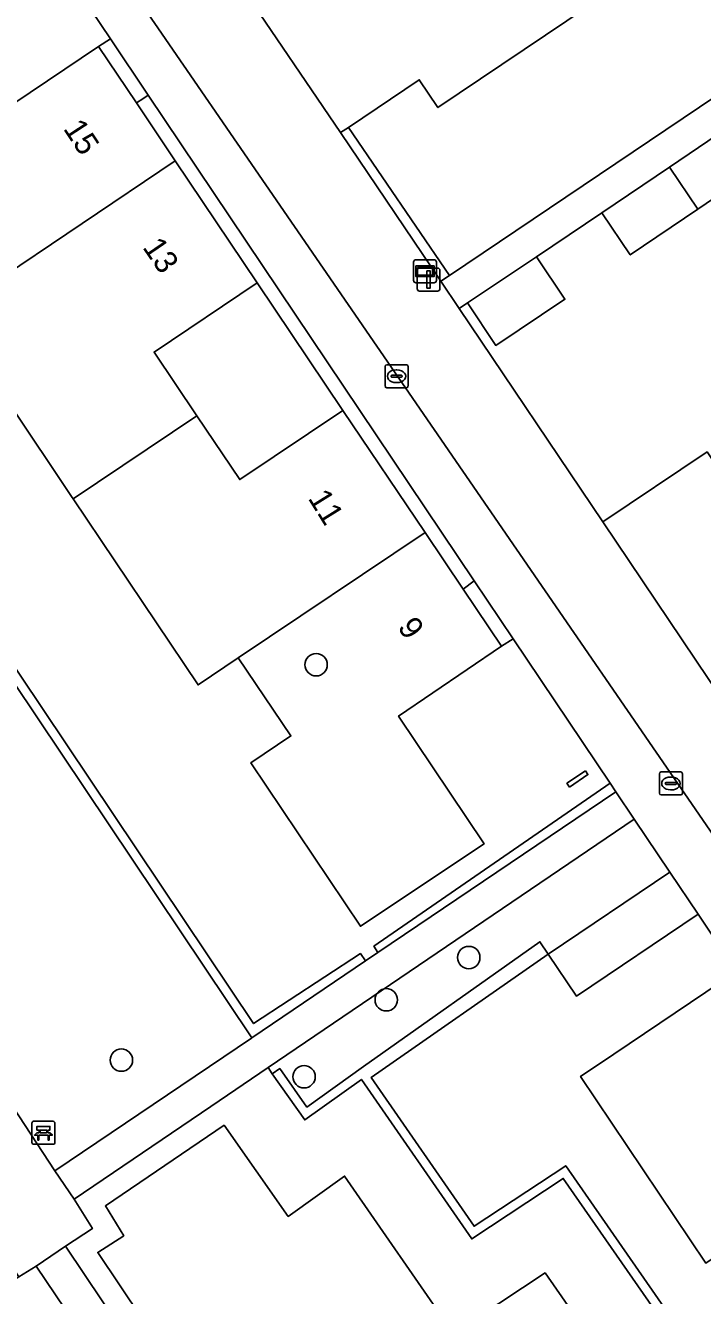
# Model space of a CAD drawing. Extents: x 158793 to 159888, y 384317 to 385256.
# Drawn here: x 158965.3 to 158994.8, y 384371.2 to 384426.5 of the extents above; entities that cross this region are included whole.
import ezdxf

# ---------------------------------------------------------------- set-up
doc = ezdxf.new("R2010")
doc.units = 0
for name, color, linetype in [('IMGEO_Bank', 7, 'Continuous'), ('IMGEO_Boom', 7, 'Continuous'), ('IMGEO_Erf', 7, 'Continuous'), ('IMGEO_Groenvoorziening', 7, 'Continuous'), ('IMGEO_Haag', 7, 'Continuous'), ('IMGEO_Kolk', 7, 'Continuous'), ('IMGEO_Lichtmast', 7, 'Continuous'), ('IMGEO_Muur', 7, 'Continuous'), ('IMGEO_Pand', 7, 'Continuous'), ('IMGEO_Pand_nummerreeks', 7, 'Continuous'), ('IMGEO_Rijbaan_lokaal_open', 7, 'Continuous'), ('IMGEO_Verklikker', 7, 'Continuous'), ('IMGEO_Voetpad_gesloten', 7, 'Continuous'), ('IMGEO_Voetpad_open', 7, 'Continuous')]:
    doc.layers.add(name, color=color, linetype=linetype)

msp = doc.modelspace()

# ---------------------------------------------------------------- linework, layer by layer
at = {"layer": 'IMGEO_Bank'}
for p, q in [((158965.59, 384377.875), (158965.59, 384378.716)), ((158965.59, 384378.716), (158965.59, 384377.875)), ((158965.665, 384378.8), (158966.506, 384378.8)), ((158966.506, 384378.8), (158965.665, 384378.8)), ((158966.59, 384378.725), (158966.59, 384377.884)), ((158966.59, 384377.884), (158966.59, 384378.725)), ((158966.287, 384378.198), (158965.894, 384378.198)), ((158965.899, 384378.306), (158965.899, 384378.412)), ((158965.943, 384378.412), (158965.943, 384378.306)), ((158966.231, 384378.418), (158965.949, 384378.418)), ((158965.949, 384378.3), (158966.231, 384378.3)), ((158966.237, 384378.306), (158966.237, 384378.412)), ((158966.281, 384378.412), (158966.281, 384378.306)), ((158966.515, 384377.8), (158965.674, 384377.8)), ((158965.674, 384377.8), (158966.515, 384377.8))]:
    msp.add_line(p, q, dxfattribs=at)
for points in [[(158965.893, 384378.418), (158965.807, 384378.418), (158965.807, 384378.579), (158966.37, 384378.579), (158966.37, 384378.418), (158966.287, 384378.418)], [(158965.837, 384378.198), (158965.695, 384378.198), (158965.807, 384378.3), (158965.893, 384378.3)], [(158965.887, 384378.191), (158965.887, 384377.984), (158965.844, 384377.984), (158965.844, 384378.191)], [(158966.287, 384378.3), (158966.37, 384378.3), (158966.482, 384378.198), (158966.343, 384378.198)], [(158966.337, 384378.191), (158966.337, 384377.984), (158966.293, 384377.984), (158966.293, 384378.191)]]:
    msp.add_lwpolyline(points, dxfattribs=at)
for centre, radius, start, end in [((158965.668, 384378.722), 0.0779, 92.4484, 184.2845), ((158965.668, 384378.722), 0.0779, 92.4484, 184.2845), ((158966.512, 384378.722), 0.0779, 2.4484, 94.2845), ((158966.512, 384378.722), 0.0779, 2.4484, 94.2845), ((158965.837, 384378.191), 0.00671, 2.8957, 87.1043), ((158965.894, 384378.191), 0.00671, 92.8957, 177.1043), ((158965.892, 384378.411), 0.00671, 2.8957, 87.1043), ((158965.892, 384378.307), 0.00671, 272.8957, 357.1043), ((158965.949, 384378.411), 0.00671, 92.8957, 177.1043), ((158965.949, 384378.307), 0.00671, 182.8957, 267.1043), ((158966.231, 384378.411), 0.00671, 2.8957, 87.1043), ((158966.231, 384378.307), 0.00671, 272.8957, 357.1043), ((158966.288, 384378.411), 0.00671, 92.8957, 177.1043), ((158966.288, 384378.307), 0.00671, 182.8957, 267.1043), ((158966.286, 384378.191), 0.00671, 2.8957, 87.1043), ((158966.343, 384378.191), 0.00671, 92.8957, 177.1043), ((158965.668, 384377.878), 0.0779, 182.4484, 274.2845), ((158965.668, 384377.878), 0.0779, 182.4484, 274.2845), ((158966.512, 384377.878), 0.0779, 272.4484, 4.2845), ((158966.512, 384377.878), 0.0779, 272.4484, 4.2845)]:
    msp.add_arc(centre, radius, start, end, dxfattribs=at)
at = {"layer": 'IMGEO_Boom'}
for centre in [(158977.962, 384398.693), (158984.609, 384385.933), (158981.019, 384384.095), (158969.483, 384381.467), (158977.438, 384380.743)]:
    msp.add_circle(centre, 0.489, dxfattribs=at)
at = {"layer": 'IMGEO_Erf'}
for points in [[(158989.812, 384427.365), (158983.266, 384422.966), (158982.453, 384424.178), (158979.366, 384422.101), (158983.767, 384415.648), (159012.778, 384435.203)], [(158997.524, 384420.538), (158994.582, 384418.543), (158991.639, 384416.548), (158990.403, 384418.371), (158987.565, 384416.462), (158988.797, 384414.615), (158985.782, 384412.604), (158984.55, 384414.451), (158984.192, 384414.211), (158990.453, 384404.922), (158994.983, 384407.965)], [(158994.93, 384372.621), (158989.479, 384380.753), (158990.922, 384381.726), (158996.272, 384385.333), (158994.597, 384387.829), (158989.299, 384384.256), (158988.072, 384386.076), (158980.361, 384380.71), (158984.844, 384374.227), (158988.829, 384376.863), (158996.612, 384365.65)]]:
    msp.add_lwpolyline(points, dxfattribs=at)
for points in [[(158965.285, 384431.499), (158964.748, 384431.148), (158964.86, 384430.983), (158964.057, 384430.439), (158963.945, 384430.604), (158960.305, 384428.164), (158964.029, 384422.63), (158968.495, 384425.617), (158969.004, 384425.958)], [(158961.427, 384418.59), (158959.672, 384417.419), (158954.906, 384424.562), (158949.808, 384421.197), (158962.005, 384402.806), (158975.237, 384383.055), (158979.894, 384386.105), (158980.116, 384385.785), (158980.653, 384386.148), (158980.479, 384386.425), (158990.767, 384393.526), (158986.545, 384399.818), (158986.04, 384399.497), (158981.556, 384396.457), (158985.273, 384390.882), (158979.892, 384387.295), (158975.12, 384394.417), (158976.866, 384395.589), (158974.576, 384398.987), (158972.823, 384397.812), (158967.39, 384405.916), (158967.317, 384406.025), (158961.961, 384414.015), (158963.706, 384415.188)], [(158970.649, 384423.507), (158970.418, 384423.35), (158970.141, 384423.163), (158971.828, 384420.647), (158975.395, 384415.335), (158979.133, 384409.766), (158982.707, 384404.453), (158984.365, 384401.988), (158984.847, 384402.348)], [(158975.395, 384415.335), (158970.908, 384412.311), (158972.774, 384409.536), (158974.64, 384406.76), (158979.133, 384409.766)]]:
    msp.add_lwpolyline(points, close=True, dxfattribs=at)
at = {"layer": 'IMGEO_Groenvoorziening'}
for points in [[(158969.004, 384425.958), (158968.495, 384425.617), (158970.141, 384423.163), (158970.418, 384423.35), (158970.649, 384423.507)], [(158949.808, 384421.197), (158954.906, 384424.562), (158954.719, 384424.877), (158949.249, 384421.316), (158961.672, 384402.584), (158975.167, 384382.44), (158980.116, 384385.785), (158979.894, 384386.105), (158975.237, 384383.055), (158962.005, 384402.806)], [(158961.672, 384402.584), (158949.249, 384421.316), (158947.904, 384423.345), (158947.249, 384424.294), (158940.727, 384419.862), (158942.974, 384416.322), (158941.46, 384415.357), (158959.038, 384388.156), (158966.585, 384376.64), (158975.143, 384382.424), (158975.167, 384382.44)], [(158979.366, 384422.101), (158979.027, 384421.873), (158983.393, 384415.396), (158983.767, 384415.648)], [(158984.847, 384402.348), (158984.365, 384401.988), (158986.04, 384399.497), (158986.545, 384399.818)], [(159054.593, 384400.969), (159058.175, 384395.638), (159053.644, 384392.587), (159055.403, 384390.171), (159040.606, 384380.112), (159028.031, 384371.736), (159026.37, 384374.159), (159016.985, 384367.967), (158989.738, 384349.543), (158983.714, 384358.095), (158980.069, 384355.74), (158968.459, 384373.087), (158969.589, 384373.816), (158968.788, 384375.118), (158973.959, 384378.628), (158976.747, 384374.656), (158979.202, 384376.413), (158983.941, 384369.552), (158987.932, 384372.193), (158995.74, 384360.943)], [(159055.403, 384390.171), (159053.644, 384392.587), (159058.175, 384395.638), (159054.593, 384400.969), (158995.74, 384360.943), (158987.932, 384372.193), (158983.941, 384369.552), (158979.202, 384376.413), (158976.747, 384374.656), (158973.959, 384378.628), (158968.788, 384375.118), (158969.589, 384373.816), (158968.459, 384373.087), (158980.069, 384355.74), (158983.714, 384358.095), (158989.738, 384349.543), (159016.985, 384367.967), (159026.37, 384374.159), (159028.031, 384371.736), (159040.606, 384380.112)], [(158991.018, 384393.153), (158990.767, 384393.526), (158980.479, 384386.425), (158980.653, 384386.148)], [(158987.704, 384386.621), (158988.072, 384386.076), (158993.37, 384389.648), (158991.818, 384391.961), (158975.878, 384381.14), (158976.054, 384380.866), (158976.381, 384381.097), (158977.565, 384379.422), (158980.031, 384381.187)], [(159005.569, 384371.315), (159005.327, 384371.675), (158996.612, 384365.65), (158988.829, 384376.863), (158984.844, 384374.227), (158980.361, 384380.71), (158988.072, 384386.076), (158987.704, 384386.621), (158980.031, 384381.187), (158977.565, 384379.422), (158976.381, 384381.097), (158976.054, 384380.866), (158977.471, 384378.863), (158979.933, 384380.625), (158984.738, 384373.677), (158988.723, 384376.314), (158996.51, 384365.095)], [(158965.776, 384372.495), (158965.022, 384372.019), (158961.655, 384369.847), (158959.701, 384368.585), (158957.633, 384371.741), (158952.838, 384378.993), (158952.052, 384380.188), (158950.216, 384378.923), (158964.891, 384356.955), (158969.941, 384360.184), (158972.835, 384362.007)]]:
    msp.add_lwpolyline(points, close=True, dxfattribs=at)
msp.add_lwpolyline([(159040.454, 384378.819), (159056.82, 384389.923), (159055.063, 384392.337), (159059.312, 384395.198), (159058.753, 384396.027), (159055.164, 384401.357), (159053.493, 384403.838), (159052.973, 384403.495), (159008.312, 384373.15), (159005.569, 384371.315), (158996.51, 384365.095), (158988.723, 384376.314), (158984.738, 384373.677), (158979.933, 384380.625), (158977.471, 384378.863), (158976.054, 384380.866), (158975.878, 384381.14), (158973.385, 384379.447), (158967.435, 384375.408), (158968.223, 384374.128), (158967.051, 384373.358), (158979.251, 384355.154)], dxfattribs=at)
at = {"layer": 'IMGEO_Haag'}
for points in [[(158969.004, 384425.958), (158968.495, 384425.617), (158970.141, 384423.163), (158970.418, 384423.35), (158970.649, 384423.507)], [(158949.808, 384421.197), (158954.906, 384424.562), (158954.719, 384424.877), (158949.249, 384421.316), (158961.672, 384402.584), (158975.167, 384382.44), (158980.116, 384385.785), (158979.894, 384386.105), (158975.237, 384383.055), (158962.005, 384402.806)], [(158979.366, 384422.101), (158979.027, 384421.873), (158983.393, 384415.396), (158983.767, 384415.648)], [(158984.847, 384402.348), (158984.365, 384401.988), (158986.04, 384399.497), (158986.545, 384399.818)], [(158990.767, 384393.526), (158980.479, 384386.425), (158980.653, 384386.148), (158991.018, 384393.153)], [(159005.569, 384371.315), (159005.327, 384371.675), (158996.612, 384365.65), (158988.829, 384376.863), (158984.844, 384374.227), (158980.361, 384380.71), (158988.072, 384386.076), (158987.704, 384386.621), (158980.031, 384381.187), (158977.565, 384379.422), (158976.381, 384381.097), (158976.054, 384380.866), (158977.471, 384378.863), (158979.933, 384380.625), (158984.738, 384373.677), (158988.723, 384376.314), (158996.51, 384365.095)]]:
    msp.add_lwpolyline(points, close=True, dxfattribs=at)
at = {"layer": 'IMGEO_Kolk'}
for p, q in [((158981.041, 384411.76), (158981.893, 384411.76)), ((158980.966, 384410.834), (158980.966, 384411.686)), ((158981.225, 384411.254), (158981.225, 384411.266)), ((158981.663, 384411.217), (158981.265, 384411.217)), ((158981.268, 384411.303), (158981.666, 384411.303)), ((158981.454, 384411.54), (158981.479, 384411.54)), ((158981.709, 384411.266), (158981.709, 384411.254)), ((158981.967, 384411.686), (158981.967, 384410.834)), ((158981.893, 384410.76), (158981.041, 384410.76)), ((158981.477, 384410.98), (158981.452, 384410.98)), ((158992.984, 384394.018), (158993.836, 384394.018)), ((158992.909, 384393.092), (158992.909, 384393.944)), ((158993.168, 384393.512), (158993.168, 384393.524)), ((158993.606, 384393.475), (158993.208, 384393.475)), ((158993.211, 384393.561), (158993.609, 384393.561)), ((158993.397, 384393.798), (158993.422, 384393.798)), ((158993.652, 384393.524), (158993.652, 384393.512)), ((158993.91, 384393.944), (158993.91, 384393.092)), ((158993.836, 384393.018), (158992.984, 384393.018)), ((158993.42, 384393.238), (158993.395, 384393.238))]:
    msp.add_line(p, q, dxfattribs=at)
for points in [[(158981.041, 384411.76), (158981.893, 384411.76)], [(158980.966, 384410.834), (158980.966, 384411.686)], [(158981.967, 384411.686), (158981.967, 384410.834)], [(158981.893, 384410.76), (158981.041, 384410.76)], [(158992.984, 384394.018), (158993.836, 384394.018)], [(158992.909, 384393.092), (158992.909, 384393.944)], [(158993.91, 384393.944), (158993.91, 384393.092)], [(158993.836, 384393.018), (158992.984, 384393.018)]]:
    msp.add_lwpolyline(points, dxfattribs=at)
for centre, radius, start, end in [((158981.043, 384411.684), 0.0765, 91.552, 178.448), ((158981.043, 384411.684), 0.0765, 91.552, 178.448), ((158981.891, 384411.684), 0.0765, 1.552, 88.448), ((158981.891, 384411.684), 0.0765, 1.552, 88.448), ((158981.265, 384411.263), 0.0403, 85.8775, 175.7526), ((158981.262, 384411.253), 0.0366, 178.938, 274.7102), ((158981.666, 384411.26), 0.043, 264.8664, 352.4533), ((158981.67, 384411.265), 0.0386, 1.7309, 96.639), ((158981.043, 384410.836), 0.0765, 181.552, 268.448), ((158981.043, 384410.836), 0.0765, 181.552, 268.448), ((158981.891, 384410.836), 0.0765, 271.552, 358.448), ((158981.891, 384410.836), 0.0765, 271.552, 358.448), ((158992.986, 384393.942), 0.0765, 91.552, 178.448), ((158992.986, 384393.942), 0.0765, 91.552, 178.448), ((158993.834, 384393.942), 0.0765, 1.552, 88.448), ((158993.834, 384393.942), 0.0765, 1.552, 88.448), ((158993.208, 384393.521), 0.0403, 85.8775, 175.7526), ((158993.205, 384393.511), 0.0366, 178.938, 274.7102), ((158993.609, 384393.518), 0.043, 264.8664, 352.4533), ((158993.613, 384393.523), 0.0386, 1.7309, 96.639), ((158992.986, 384393.094), 0.0765, 181.552, 268.448), ((158992.986, 384393.094), 0.0765, 181.552, 268.448), ((158993.834, 384393.094), 0.0765, 271.552, 358.448), ((158993.834, 384393.094), 0.0765, 271.552, 358.448)]:
    msp.add_arc(centre, radius, start, end, dxfattribs=at)
for centre, major_axis, ratio, start_param, end_param in [((158981.453, 384411.26), (-0.387, 0.002), 0.722429, 4.712389, 7.853982), ((158981.478, 384411.26), (-0.39, 0.002), 0.717154, 1.570796, 4.712389), ((158993.396, 384393.518), (-0.387, 0.002), 0.722429, 4.712389, 7.853982), ((158993.421, 384393.518), (-0.39, 0.002), 0.717154, 1.570796, 4.712389)]:
    msp.add_ellipse(centre, major_axis=major_axis, ratio=ratio, start_param=start_param, end_param=end_param, dxfattribs=at)
at = {"layer": 'IMGEO_Lichtmast'}
for p, q in [((158982.364, 384415.072), (158982.364, 384415.872)), ((158982.364, 384415.872), (158982.364, 384415.072)), ((158982.464, 384415.972), (158983.254, 384415.972)), ((158983.254, 384415.972), (158982.464, 384415.972)), ((158983.354, 384415.872), (158983.354, 384415.072)), ((158983.354, 384415.072), (158983.354, 384415.872)), ((158983.254, 384414.972), (158982.464, 384414.972)), ((158982.464, 384414.972), (158983.254, 384414.972))]:
    msp.add_line(p, q, dxfattribs=at)
msp.add_lwpolyline([(158982.784, 384415.847), (158982.934, 384415.847), (158982.934, 384415.097), (158982.784, 384415.097), (158982.784, 384415.847)], dxfattribs=at)
for centre, start, end in [((158982.464, 384415.872), 90, 180), ((158982.464, 384415.872), 90, 180), ((158983.254, 384415.872), 0, 90), ((158983.254, 384415.872), 360, 90), ((158982.464, 384415.072), 180, 270), ((158982.464, 384415.072), 180, 270), ((158983.254, 384415.072), 270, 0), ((158983.254, 384415.072), 270, 0)]:
    msp.add_arc(centre, 0.1, start, end, dxfattribs=at)
at = {"layer": 'IMGEO_Muur'}
for points in [[(158988.996, 384393.364), (158988.885, 384393.53), (158989.692, 384394.068)], [(158989.692, 384394.068), (158989.801, 384393.905), (158988.996, 384393.364)]]:
    msp.add_lwpolyline(points, dxfattribs=at)
at = {"layer": 'IMGEO_Pand'}
for points in [[(158989.812, 384427.365), (158987.532, 384430.76), (158985.221, 384429.208), (158982.432, 384433.358), (158978.154, 384430.482), (158974.75, 384428.194), (158979.027, 384421.873), (158979.366, 384422.101), (158982.453, 384424.178), (158983.266, 384422.966)], [(158970.141, 384423.163), (158968.495, 384425.617), (158964.029, 384422.63), (158960.305, 384428.164), (158954.906, 384424.562), (158959.672, 384417.419), (158961.427, 384418.59), (158963.706, 384415.188), (158971.828, 384420.647)], [(158993.346, 384420.366), (158994.582, 384418.543), (158997.524, 384420.538), (158996.288, 384422.361)], [(158967.39, 384405.916), (158972.774, 384409.536), (158970.908, 384412.311), (158975.395, 384415.335), (158971.828, 384420.647), (158963.706, 384415.188), (158961.961, 384414.015), (158967.317, 384406.025)], [(158993.346, 384420.366), (158990.403, 384418.371), (158991.639, 384416.548), (158994.582, 384418.543)], [(158985.782, 384412.604), (158988.797, 384414.615), (158987.565, 384416.462), (158984.55, 384414.451)], [(158967.39, 384405.916), (158972.823, 384397.812), (158974.576, 384398.987), (158982.707, 384404.453), (158979.133, 384409.766), (158974.64, 384406.76), (158972.774, 384409.536)], [(159000.17, 384400.243), (158994.983, 384407.965), (158990.453, 384404.922), (158995.635, 384397.2)], [(158981.556, 384396.457), (158986.04, 384399.497), (158984.365, 384401.988), (158982.707, 384404.453), (158974.576, 384398.987), (158976.866, 384395.589), (158975.12, 384394.417), (158979.892, 384387.295), (158985.273, 384390.882)], [(158994.597, 384387.829), (158993.37, 384389.648), (158988.072, 384386.076), (158989.299, 384384.256)], [(158998.166, 384382.512), (158997.737, 384383.162), (158996.272, 384385.333), (158990.922, 384381.726), (158989.479, 384380.753), (158994.93, 384372.621), (159001.769, 384377.195)]]:
    msp.add_lwpolyline(points, close=True, dxfattribs=at)
at = {"layer": 'IMGEO_Rijbaan_lokaal_open'}
msp.add_lwpolyline([(158998.74, 384488.257), (158999.348, 384487.608), (159015.46, 384463.54), (159012.899, 384461.808), (159011.846, 384461.124), (159002.994, 384455.113), (159002.168, 384454.587), (158990.875, 384447.009), (158990.051, 384446.438), (158978.82, 384438.898), (158978.068, 384438.392), (158972.845, 384434.887), (158972.165, 384434.387), (158970.351, 384434.688), (158968.275, 384437.803), (158964.867, 384435.489), (158998.844, 384386.033), (159049.456, 384420.063), (159008.108, 384481.658)], dxfattribs=at)
msp.add_lwpolyline([(159017.774, 384460.19), (159043.895, 384421.261), (159041.344, 384419.489), (159040.331, 384418.81), (159031.302, 384412.733), (159030.507, 384412.198), (159019.222, 384404.615), (159018.471, 384404.103), (159007.355, 384396.638), (159006.62, 384396.109), (159001.248, 384392.51), (159000.579, 384392.073), (158998.84, 384392.408), (158996.748, 384395.467), (158995.635, 384397.2), (158990.453, 384404.922), (158984.192, 384414.211), (158983.393, 384415.396), (158979.027, 384421.873), (158974.75, 384428.194), (158974.445, 384428.713), (158973.327, 384430.334)], close=True, dxfattribs=at)
at = {"layer": 'IMGEO_Verklikker'}
for p, q in [((158982.208, 384415.435), (158982.208, 384416.235)), ((158982.208, 384416.235), (158982.208, 384415.435)), ((158982.308, 384416.335), (158983.098, 384416.335)), ((158983.098, 384416.335), (158982.308, 384416.335)), ((158983.198, 384416.235), (158983.198, 384415.435)), ((158983.198, 384415.435), (158983.198, 384416.235)), ((158983.098, 384415.335), (158982.308, 384415.335)), ((158982.308, 384415.335), (158983.098, 384415.335))]:
    msp.add_line(p, q, dxfattribs=at)
for points in [[(158982.309, 384416.067), (158983.097, 384416.067), (158983.097, 384415.603), (158982.309, 384415.603), (158982.309, 384416.067)], [(158982.374, 384416.002), (158982.374, 384415.668), (158983.032, 384415.668), (158983.032, 384416.002), (158982.374, 384416.002)]]:
    msp.add_lwpolyline(points, dxfattribs=at)
for centre, start, end in [((158982.308, 384416.235), 90, 180), ((158982.308, 384416.235), 90, 180), ((158983.098, 384416.235), 0, 90), ((158983.098, 384416.235), 360, 90), ((158982.308, 384415.435), 180, 270), ((158982.308, 384415.435), 180, 270), ((158983.098, 384415.435), 270, 0), ((158983.098, 384415.435), 270, 0)]:
    msp.add_arc(centre, 0.1, start, end, dxfattribs=at)
at = {"layer": 'IMGEO_Voetpad_gesloten'}
msp.add_lwpolyline([(158979.251, 384355.154), (158967.051, 384373.358), (158965.776, 384372.495), (158972.835, 384362.007), (158973.681, 384360.744), (158979.306, 384352.231), (158982.484, 384354.309)], dxfattribs=at)
at = {"layer": 'IMGEO_Voetpad_open'}
for points in [[(159049.456, 384420.063), (158998.844, 384386.033), (158964.867, 384435.489), (158968.275, 384437.803), (158970.419, 384439.296), (158974.871, 384442.203), (158976.481, 384443.312), (158986.921, 384450.32), (158988.475, 384451.371), (158998.98, 384458.421), (159000.565, 384459.513), (159008.779, 384465.005), (159011.053, 384466.564), (159009.443, 384467.906), (159003.132, 384463.653), (158997.867, 384460.106), (158996.604, 384459.255), (158992.076, 384456.215), (158987.548, 384453.176), (158983.02, 384450.136), (158978.493, 384447.097), (158973.965, 384444.058), (158969.438, 384441.019), (158964.91, 384437.98)], [(158965.285, 384431.499), (158969.004, 384425.958), (158970.649, 384423.507), (158984.847, 384402.348), (158986.545, 384399.818), (158990.767, 384393.526), (158991.018, 384393.153), (158991.818, 384391.961), (158993.37, 384389.648), (158994.597, 384387.829), (158996.272, 384385.333), (158997.737, 384383.162), (159003.788, 384387.2), (159023.857, 384400.592), (159034.741, 384407.855)]]:
    msp.add_lwpolyline(points, dxfattribs=at)
for points in [[(159002.305, 384426.405), (159005.25, 384428.408), (159008.316, 384430.42), (159011.266, 384432.379), (159014.215, 384434.338), (159016.705, 384435.99), (159015.768, 384437.244), (159012.778, 384435.203), (158983.767, 384415.648), (158983.393, 384415.396), (158984.192, 384414.211), (158984.55, 384414.451), (158987.565, 384416.462), (158990.403, 384418.371), (158993.346, 384420.366), (158996.288, 384422.361), (158999.354, 384424.398)], [(158991.818, 384391.961), (158991.018, 384393.153), (158980.653, 384386.148), (158980.116, 384385.785), (158975.167, 384382.44), (158975.143, 384382.424), (158966.585, 384376.64), (158967.435, 384375.408), (158973.385, 384379.447), (158975.878, 384381.14)], [(158959.038, 384388.156), (158957.788, 384387.338), (158952.812, 384384.087), (158950.501, 384382.577), (158951.206, 384381.427), (158952.052, 384380.188), (158952.838, 384378.993), (158958.15, 384382.492), (158959.506, 384380.425), (158960.216, 384379.343), (158965.022, 384372.019), (158965.776, 384372.495), (158967.051, 384373.358), (158968.223, 384374.128), (158967.435, 384375.408), (158966.585, 384376.64)]]:
    msp.add_lwpolyline(points, close=True, dxfattribs=at)

# ---------------------------------------------------------------- texts
at = {"layer": 'IMGEO_Pand_nummerreeks'}
for s, rotation, p in [('15', 303.2084, (158966.93, 384422.047)), ('13', 304.4179, (158970.379, 384416.876)), ('11', 301.9417, (158977.587, 384405.945)), ('9', 304.446, (158981.481, 384400.324))]:
    msp.add_text(s, height=1, rotation=rotation, dxfattribs=at).set_placement(p)

doc.saveas('drawing.dxf')
